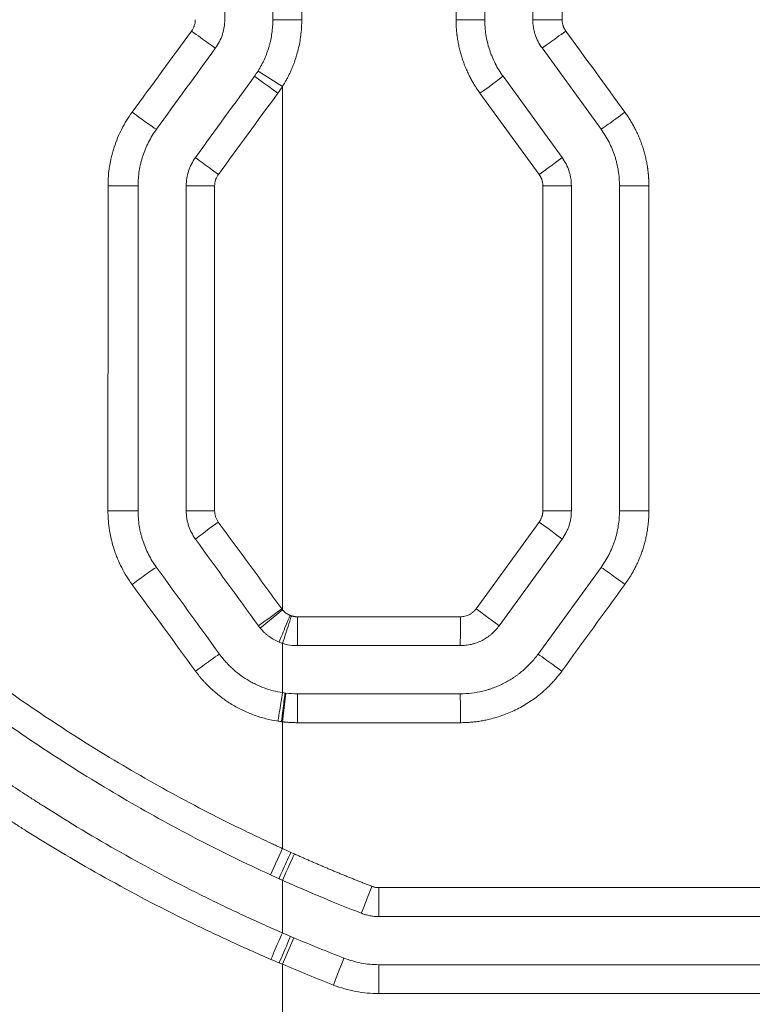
# Model space of a CAD drawing. Header units: millimetres. Extents: x 0 to 594, y 0 to 420.
# Tile 201 of 420: x 235.73 to 239.54, y 305.52 to 310.63. Entities that reach past the tile are written whole.
import ezdxf

# ---------------------------------------------------------------- set-up
doc = ezdxf.new("R2010")
doc.units = ezdxf.units.MM
doc.layers.add('1', color=7, linetype='Continuous', true_color=0xffffff)
doc.styles.add('Arial Unicode MS', font='txt')
doc.dimstyles.get("Standard").update_dxf_attribs({"dimtxt": 0.18, "dimasz": 0.18, "dimexe": 0.18, "dimexo": 0.0625, "dimgap": 0.09, "dimtad": 0, "dimtih": 1, "dimtoh": 1, "dimdec": 4, "dimzin": 0, "dimdsep": 46, "dimtxsty": 'Standard', "dimcen": 0.09, "dimadec": 0, "dimazin": 0, "dimtfac": 1, "dimtdec": 4, "dimtofl": 0, "dimtmove": 0, "dimatfit": 3, "dimfxl": 0, "dimtolj": 1, "dimtzin": 0, "dimarcsym": 0})

# ---------------------------------------------------------------- blocks, each defined once
blk = doc.blocks.new('_U0')
at = {"layer": '1', "color": 18, "lineweight": 13}
for p, q in [((147.6569, 304.1723), (147.6569, 390.192)), ((305.8469, 301.3923), (305.8469, 390.192)), ((147.6569, 388.192), (198.8518, 388.192)), ((305.8469, 388.192), (254.6521, 388.192))]:
    blk.add_line(p, q, dxfattribs=at)
at = {"layer": '1', "color": 18}
for points in [[(147.6569, 388.192), (151.1569, 389.1299), (151.1569, 387.2542)], [(305.8469, 388.192), (302.3469, 387.2542), (302.3469, 389.1299)]]:
    blk.add_solid(points, dxfattribs=at)
at = {"layer": '1', "color": 18, "linetype": 'Continuous', "lineweight": 13, "char_height": 3.5, "attachment_point": 7, "line_spacing_factor": 1.047437, "style": 'Arial Unicode MS'}
for s, insert in [('\\fArial Unicode MS|b0|i0;\\W1.0000;3.16', (200.5373, 385.5562)), ('\\fArial Unicode MS|b0|i0;\\W1.0000;LIFT POINT SPAN', (213.2036, 385.5562))]:
    blk.add_mtext(s, dxfattribs=dict(at, insert=insert))

msp = doc.modelspace()

# ---------------------------------------------------------------- linework, layer by layer
at = {"layer": '1', "color": 155, "linetype": 'Continuous', "lineweight": 13}
for p, q in [((237.0463, 310.6314), (237.0463, 312.3165)), ((237.1965, 312.3165), (237.1965, 310.6314)), ((237.9976, 310.6314), (237.9976, 312.3165)), ((238.1463, 312.3165), (238.1463, 310.6314)), ((238.3963, 312.3165), (238.3963, 310.6314)), ((238.5483, 312.3165), (238.5483, 310.6314)), ((237.1965, 310.6314), (237.0463, 310.6314)), ((237.9976, 310.6314), (238.1463, 310.6314)), ((238.5483, 310.6314), (238.3963, 310.6314)), ((238.4441, 310.4844), (238.7509, 310.0622)), ((236.9694, 310.3649), (237.0963, 310.285)), ((238.2418, 310.3375), (238.5486, 309.9153)), ((237.0963, 310.285), (237.0963, 309.9484)), ((238.4291, 309.8271), (238.1219, 310.2493)), ((238.4482, 309.7683), (238.5963, 309.7683)), ((238.4482, 308.0808), (238.4482, 309.7683)), ((238.5963, 309.7683), (238.5963, 308.0808)), ((238.8463, 309.7683), (238.8463, 308.0808)), ((238.9989, 309.7683), (238.8463, 309.7683)), ((238.9989, 309.7683), (238.9989, 308.0808)), ((238.4482, 308.0808), (238.5963, 308.0808)), ((238.9989, 308.0808), (238.8463, 308.0808)), ((238.1012, 307.5714), (238.4291, 308.022)), ((238.5486, 307.9338), (238.2212, 307.4832)), ((238.7509, 307.7869), (238.4235, 307.3363)), ((236.9803, 307.4718), (237.0963, 307.5668)), ((237.1738, 307.5302), (238.0202, 307.5302)), ((237.1737, 307.3802), (238.019, 307.3802)), ((237.1142, 307.1337), (237.0963, 306.9848)), ((238.019, 307.1302), (237.1737, 307.1302)), ((238.0202, 306.9802), (237.1738, 306.9802)), ((237.0338, 306.1902), (237.0963, 306.3265)), ((237.597, 306.1233), (250.9707, 306.1233)), ((250.9705, 305.9733), (237.5963, 305.9733)), ((237.1551, 305.8633), (237.0963, 305.7252)), ((237.0963, 305.7252), (237.0963, 305.2733)), ((237.5963, 305.7233), (250.9705, 305.7233)), ((250.9707, 305.5733), (237.597, 305.5733))]:
    msp.add_line(p, q, dxfattribs=at)
for centre, major_axis, ratio, start_param, end_param in [((236.6273, 310.5726), (-0.1214, 0.0882), 0.012385, 1.553575, 3.126591), ((238.5654, 310.5726), (0.1214, 0.0882), 0.007895, 3.152011, 4.723256), ((237.0722, 310.2493), (0.1214, -0.0882), 0.000646, 3.141593, 4.711499), ((238.1205, 310.2493), (-0.1214, -0.0882), 0.005504, 1.578372, 3.141593), ((236.3206, 310.1504), (-0.1214, 0.0882), 0.020491, 1.542517, 3.115524), ((238.8722, 310.1504), (0.1214, 0.0882), 0.009544, 3.15428, 4.725525), ((236.7654, 309.8271), (0.1214, -0.0882), 0.008746, 3.141593, 4.700326), ((238.4272, 309.8271), (-0.1214, -0.0882), 0.007153, 1.580641, 3.141593), ((236.1964, 309.7683), (-0.15, 0), 0.000144, 1.53005, 3.104291), ((236.7463, 309.7683), (0.15, 0), 0.000012, 1.586554, 3.141593), ((236.1965, 308.0808), (-0.15, 0), 0.000925, 1.527473, 3.102064), ((236.7463, 308.0808), (0.15, 0), 0.000106, 3.141593, 4.696087), ((236.7654, 308.022), (0.1214, 0.0882), 0.008993, 1.583341, 3.141593), ((238.4272, 308.022), (-0.1214, 0.0882), 0.007153, 3.141593, 4.702545), ((236.3206, 307.6987), (-0.1214, -0.0882), 0.021615, 3.170035, 4.743509), ((238.8722, 307.6987), (0.1214, -0.0882), 0.009544, 1.55766, 3.128906), ((237.0928, 307.5714), (0.1214, 0.0882), 0.000097, 1.570929, 3.141593), ((238.0999, 307.5714), (-0.1214, 0.0882), 0.005393, 3.141593, 4.704966), ((237.1358, 307.5377), (-0.0569, -0.1388), 0.000334, 0, 1.570933), ((237.1428, 307.5351), (-0.0464, -0.1426), 0.000404, 0.000066, 1.570928), ((237.1737, 307.5302), (0, 0.15), 0.000707, 3.141593, 4.712389), ((238.019, 307.5302), (0, 0.15), 0.008435, 3.141593, 4.712389), ((236.6479, 307.2481), (-0.1214, -0.0882), 0.012677, 3.15699, 4.73035), ((238.5448, 307.2481), (0.1214, -0.0882), 0.007784, 1.560082, 3.131327), ((237.0731, 306.988), (0.0232, 0.1482), 0.001105, 0.000087, 1.57097), ((237.0905, 306.9855), (0.0192, 0.1488), 0.000278, 0, 1.570832), ((237.1737, 306.9802), (0, -0.15), 0.000707, 1.570796, 3.141593), ((238.019, 306.9802), (0, -0.15), 0.008435, 1.570796, 3.141593), ((237.1397, 306.3068), (0.0618, 0.1367), 0.000362, 3.141593, 4.712552), ((237.1578, 306.2986), (0.0614, 0.1368), 0.000513, 3.141708, 4.712619), ((237.5601, 306.1301), (-0.0544, -0.1398), 0.003951, 0.001448, 1.572335), ((237.5963, 306.1233), (0, -0.15), 0.004571, 0, 1.570796), ((237.0366, 305.7509), (-0.0597, -0.1376), 0.002921, 3.142226, 4.713668), ((237.079, 305.7326), (-0.059, -0.1379), 0.000846, 3.141593, 4.712752), ((237.3605, 305.6176), (0.0544, 0.1398), 0.00225, 4.713265, 6.283185), ((237.5963, 305.5733), (0, 0.15), 0.004571, 4.712389, 6.283185)]:
    msp.add_ellipse(centre, major_axis=major_axis, ratio=ratio, start_param=start_param, end_param=end_param, dxfattribs=at)
for points in [[(236.7963, 310.6314), (236.7963, 311.1931), (236.7963, 311.7548), (236.7963, 312.3165)], [(236.3153, 310.1504), (236.4182, 310.2912), (236.5212, 310.4319), (236.6241, 310.5726)], [(238.5674, 310.5726), (238.6698, 310.4319), (238.7722, 310.2911), (238.8746, 310.1504)], [(236.4418, 310.0622), (236.5441, 310.203), (236.6463, 310.3437), (236.7486, 310.4844)], [(236.9694, 310.3649), (236.9636, 310.3556), (236.9574, 310.3465), (236.9509, 310.3375)], [(236.6441, 309.9153), (236.7463, 310.056), (236.8486, 310.1968), (236.9509, 310.3375)], [(237.0963, 310.285), (237.0887, 310.2729), (237.0806, 310.261), (237.072, 310.2493)], [(237.072, 310.2493), (236.9691, 310.1086), (236.8661, 309.9679), (236.7632, 309.8271)], [(237.0963, 309.9484), (237.0963, 309.2482), (237.0963, 308.548), (237.0963, 307.8478)], [(236.19, 308.0807), (236.1902, 308.6432), (236.1903, 309.2058), (236.1903, 309.7683)], [(236.3463, 308.0808), (236.3463, 308.6433), (236.3463, 309.2058), (236.3463, 309.7683)], [(236.5963, 308.0808), (236.5963, 308.6433), (236.5963, 309.2058), (236.5963, 309.7683)], [(236.744, 309.7683), (236.744, 309.2058), (236.744, 308.6433), (236.7439, 308.0808)], [(236.7631, 308.022), (236.873, 307.8718), (236.9829, 307.7216), (237.0928, 307.5714)], [(236.9715, 307.4832), (236.8623, 307.6334), (236.7532, 307.7836), (236.6441, 307.9338)], [(237.0963, 307.8478), (237.0963, 307.7541), (237.0963, 307.6605), (237.0963, 307.5668)], [(236.7692, 307.3363), (236.6601, 307.4865), (236.551, 307.6367), (236.4418, 307.7869)], [(236.6446, 307.2481), (236.5347, 307.3983), (236.4248, 307.5484), (236.3149, 307.6986)], [(238.8746, 307.6987), (238.7653, 307.5485), (238.6561, 307.3983), (238.5468, 307.2481)], [(237.0928, 307.5714), (237.0939, 307.5699), (237.0951, 307.5683), (237.0963, 307.5668)], [(236.9803, 307.4718), (236.9772, 307.4756), (236.9743, 307.4794), (236.9715, 307.4832)], [(237.0789, 307.3989), (237.0846, 307.3965), (237.0904, 307.3944), (237.0963, 307.3925)], [(237.0963, 307.3925), (237.0963, 307.3071), (237.0963, 307.2216), (237.0963, 307.1362)], [(237.0963, 307.1362), (237.1008, 307.1355), (237.1052, 307.1349), (237.1097, 307.1343)], [(237.1097, 307.1343), (237.1112, 307.1341), (237.1127, 307.1339), (237.1142, 307.1337)], [(237.1142, 307.1337), (237.134, 307.1314), (237.1538, 307.1302), (237.1737, 307.1302)], [(237.0905, 306.9855), (237.0846, 306.9863), (237.0788, 306.9871), (237.073, 306.988)], [(237.0963, 306.9848), (237.0944, 306.985), (237.0924, 306.9853), (237.0905, 306.9855)], [(237.0963, 306.3265), (237.1108, 306.3199), (237.1253, 306.3134), (237.1398, 306.3068)], [(237.1398, 306.3068), (237.1458, 306.3041), (237.1519, 306.3014), (237.1579, 306.2986)], [(237.078, 306.1701), (237.0632, 306.1767), (237.0485, 306.1834), (237.0338, 306.1902)], [(237.0963, 306.1618), (237.0902, 306.1646), (237.0841, 306.1673), (237.078, 306.1701)], [(237.0963, 305.8885), (237.0963, 305.9796), (237.0963, 306.0707), (237.0963, 306.1618)], [(237.1381, 305.8705), (237.1242, 305.8765), (237.1102, 305.8825), (237.0963, 305.8885)], [(237.1381, 305.8705), (237.1438, 305.8681), (237.1494, 305.8657), (237.1551, 305.8633)], [(237.1551, 305.8633), (237.2412, 305.8266), (237.3278, 305.7913), (237.4149, 305.7574)], [(237.0789, 305.7326), (237.0646, 305.7387), (237.0504, 305.7448), (237.0361, 305.7509)], [(237.0963, 305.7252), (237.0905, 305.7277), (237.0847, 305.7302), (237.0789, 305.7326)], [(237.3608, 305.6176), (237.2721, 305.6521), (237.1839, 305.688), (237.0963, 305.7252)]]:
    msp.add_open_spline(points, degree=3, dxfattribs=at)
for points, knots in [([(236.6241, 310.5726), (236.6272, 310.5769), (236.63, 310.5814), (236.6335, 310.5883), (236.6352, 310.5919), (236.6366, 310.5956), (236.6375, 310.598), (236.638, 310.5993), (236.64, 310.6055), (236.6412, 310.6106), (236.6429, 310.6209), (236.6433, 310.6261), (236.6433, 310.6314)], [0, 0, 0, 0, 0.25, 0.25, 0.375, 0.4375, 0.4375, 0.5, 0.5, 0.75, 0.75, 1, 1, 1, 1]), ([(236.7486, 310.4844), (236.7564, 310.4951), (236.7632, 310.5063), (236.775, 310.5295), (236.78, 310.5416), (236.7851, 310.5573), (236.7861, 310.5604), (236.7879, 310.5668), (236.7887, 310.57), (236.791, 310.5795), (236.7923, 310.5859), (236.7953, 310.6053), (236.7963, 310.6183), (236.7963, 310.6314)], [0, 0, 0, 0, 0.25, 0.25, 0.5, 0.5, 0.5625, 0.5625, 0.625, 0.625, 0.75, 0.75, 1, 1, 1, 1]), ([(236.9694, 310.3649), (236.9757, 310.3749), (236.9875, 310.3952), (237.0029, 310.4266), (237.0161, 310.4589), (237.0233, 310.481), (237.0282, 310.4979), (237.0305, 310.5064), (237.0326, 310.515), (237.0339, 310.5207), (237.0346, 310.5236), (237.0377, 310.538), (237.0418, 310.5611), (237.0455, 310.5961), (237.0463, 310.6196), (237.0463, 310.6314)], [0, 0, 0, 0, 0.125, 0.25, 0.375, 0.5, 0.5, 0.5625, 0.59375, 0.59375, 0.625, 0.625, 0.75, 0.875, 1, 1, 1, 1]), ([(237.1965, 310.6314), (237.1963, 310.6191), (237.1959, 310.5947), (237.1927, 310.5582), (237.1876, 310.5219), (237.1804, 310.486), (237.1727, 310.4564), (237.1655, 310.433), (237.1597, 310.4157), (237.1534, 310.3986), (237.1467, 310.3818), (237.1395, 310.3651), (237.1318, 310.3486), (237.1237, 310.3324), (237.115, 310.3164), (237.106, 310.3005), (237.0996, 310.2902), (237.0963, 310.285)], [0, 0, 0, 0, 0.100644, 0.200802, 0.300794, 0.400944, 0.501573, 0.551652, 0.601574, 0.651378, 0.701103, 0.750788, 0.800472, 0.850197, 0.9, 0.949922, 1, 1, 1, 1]), ([(238.1219, 310.2493), (238.1197, 310.2524), (238.1152, 310.2586), (238.1088, 310.2679), (238.1025, 310.2774), (238.0964, 310.287), (238.0905, 310.2966), (238.0847, 310.3064), (238.0791, 310.3163), (238.0737, 310.3263), (238.0663, 310.3406), (238.0571, 310.3593), (238.0469, 310.3828), (238.0376, 310.4066), (238.0292, 310.4308), (238.0218, 310.4552), (238.0153, 310.4798), (238.0099, 310.5047), (238.0066, 310.5234), (238.0047, 310.5357), (238.0038, 310.5417), (238.003, 310.5476), (238.0022, 310.5536), (238.0016, 310.5595), (238.0009, 310.5655), (238.0003, 310.5715), (237.9998, 310.5774), (237.9993, 310.5834), (237.9989, 310.5894), (237.9986, 310.5954), (237.9983, 310.6014), (237.998, 310.6074), (237.9978, 310.6134), (237.9977, 310.6194), (237.9976, 310.6254), (237.9976, 310.6294), (237.9976, 310.6314)], [0, 0, 0, 0, 0.027857, 0.055681, 0.083483, 0.111269, 0.139048, 0.16683, 0.194622, 0.222433, 0.250271, 0.312996, 0.375603, 0.438191, 0.500856, 0.563265, 0.625559, 0.687835, 0.750189, 0.764913, 0.779626, 0.794332, 0.80903, 0.823721, 0.838408, 0.853092, 0.867772, 0.882452, 0.897132, 0.911813, 0.926497, 0.941185, 0.955878, 0.970577, 0.985284, 1, 1, 1, 1]), ([(238.1463, 310.6314), (238.1463, 310.6182), (238.1469, 310.6051), (238.1489, 310.579), (238.152, 310.5532), (238.1571, 310.5276), (238.1631, 310.5022), (238.1667, 310.4897), (238.1717, 310.474), (238.1728, 310.4709), (238.175, 310.4647), (238.1761, 310.4616), (238.1795, 310.4523), (238.1819, 310.4462), (238.1894, 310.428), (238.2003, 310.4042), (238.2131, 310.3814), (238.2268, 310.3591), (238.2341, 310.3482), (238.2418, 310.3375)], [0, 0, 0, 0, 0.125, 0.125, 0.25, 0.375, 0.375, 0.5, 0.5, 0.53125, 0.53125, 0.5625, 0.5625, 0.625, 0.625, 0.75, 0.875, 0.875, 1, 1, 1, 1]), ([(238.3963, 310.6314), (238.3963, 310.6182), (238.3974, 310.6051), (238.4004, 310.5858), (238.4017, 310.5794), (238.404, 310.5698), (238.4049, 310.5666), (238.4066, 310.5603), (238.4076, 310.5571), (238.4127, 310.5415), (238.4177, 310.5295), (238.4295, 310.5063), (238.4363, 310.4951), (238.4441, 310.4844)], [0, 0, 0, 0, 0.25, 0.25, 0.375, 0.375, 0.4375, 0.4375, 0.5, 0.5, 0.75, 0.75, 1, 1, 1, 1]), ([(238.5483, 310.6314), (238.5484, 310.6293), (238.5484, 310.6251), (238.549, 310.6188), (238.55, 310.6126), (238.5514, 310.6065), (238.5529, 310.6013), (238.5544, 310.5971), (238.5556, 310.5939), (238.557, 310.5907), (238.5584, 310.5875), (238.56, 310.5844), (238.5617, 310.5814), (238.5635, 310.5784), (238.5654, 310.5755), (238.5668, 310.5736), (238.5674, 310.5726)], [0, 0, 0, 0, 0.100641, 0.200647, 0.300419, 0.40036, 0.500873, 0.556681, 0.612244, 0.66763, 0.722905, 0.778137, 0.833395, 0.888746, 0.944259, 1, 1, 1, 1]), ([(236.1903, 309.7683), (236.1903, 309.7855), (236.191, 309.8026), (236.1937, 309.8365), (236.1978, 309.8703), (236.2045, 309.9036), (236.2105, 309.9285), (236.2126, 309.9368), (236.2162, 309.9491), (236.2174, 309.9533), (236.2199, 309.9615), (236.2212, 309.9656), (236.2279, 309.9859), (236.2338, 310.0019), (236.2469, 310.0332), (236.2612, 310.0639), (236.2778, 310.0934), (236.2957, 310.1224), (236.3052, 310.1366), (236.3153, 310.1504)], [0, 0, 0, 0, 0.125, 0.125, 0.25, 0.375, 0.375, 0.4375, 0.4375, 0.46875, 0.46875, 0.5, 0.5, 0.625, 0.625, 0.75, 0.875, 0.875, 1, 1, 1, 1]), ([(238.8746, 310.1504), (238.8768, 310.1473), (238.8813, 310.1412), (238.8877, 310.1318), (238.894, 310.1223), (238.9001, 310.1128), (238.906, 310.1031), (238.9118, 310.0933), (238.9174, 310.0834), (238.9228, 310.0735), (238.9302, 310.0592), (238.9394, 310.0404), (238.9496, 310.0169), (238.959, 309.9931), (238.9673, 309.969), (238.9747, 309.9446), (238.9812, 309.9199), (238.9866, 309.8951), (238.9899, 309.8764), (238.9918, 309.864), (238.9927, 309.8581), (238.9935, 309.8521), (238.9943, 309.8462), (238.9949, 309.8402), (238.9956, 309.8342), (238.9962, 309.8283), (238.9967, 309.8223), (238.9972, 309.8163), (238.9976, 309.8103), (238.9979, 309.8043), (238.9982, 309.7983), (238.9985, 309.7924), (238.9987, 309.7864), (238.9988, 309.7804), (238.9989, 309.7743), (238.9989, 309.7703), (238.9989, 309.7683)], [0, 0, 0, 0, 0.027858, 0.055683, 0.083485, 0.111271, 0.139051, 0.166832, 0.194624, 0.222435, 0.250273, 0.313001, 0.375611, 0.438202, 0.500869, 0.56327, 0.625557, 0.687825, 0.750171, 0.764896, 0.779611, 0.794317, 0.809016, 0.823709, 0.838397, 0.853081, 0.867763, 0.882444, 0.897124, 0.911807, 0.926492, 0.94118, 0.955874, 0.970575, 0.985283, 1, 1, 1, 1]), ([(236.3463, 309.7683), (236.3463, 309.7815), (236.3469, 309.7947), (236.3489, 309.8208), (236.352, 309.8467), (236.3571, 309.8723), (236.3617, 309.8914), (236.3642, 309.901), (236.367, 309.9104), (236.3689, 309.9168), (236.3699, 309.9199), (236.375, 309.9356), (236.3795, 309.9479), (236.3895, 309.972), (236.4004, 309.9957), (236.4132, 310.0184), (236.4268, 310.0407), (236.4341, 310.0516), (236.4418, 310.0622)], [0, 0, 0, 0, 0.125, 0.125, 0.25, 0.375, 0.375, 0.4375, 0.46875, 0.46875, 0.5, 0.5, 0.625, 0.625, 0.75, 0.875, 0.875, 1, 1, 1, 1]), ([(238.7509, 310.0622), (238.7586, 310.0515), (238.7659, 310.0406), (238.7795, 310.0183), (238.7923, 309.9956), (238.8032, 309.9719), (238.8132, 309.9478), (238.8178, 309.9355), (238.8229, 309.9198), (238.8238, 309.9167), (238.8258, 309.9104), (238.8285, 309.9009), (238.831, 309.8914), (238.8356, 309.8723), (238.8407, 309.8467), (238.8438, 309.8207), (238.8458, 309.7947), (238.8463, 309.7815), (238.8463, 309.7683)], [0, 0, 0, 0, 0.125, 0.125, 0.25, 0.375, 0.375, 0.5, 0.5, 0.53125, 0.53125, 0.5625, 0.625, 0.625, 0.75, 0.875, 0.875, 1, 1, 1, 1]), ([(236.5963, 309.7683), (236.5963, 309.7815), (236.5974, 309.7946), (236.6014, 309.8203), (236.6045, 309.8329), (236.6096, 309.8486), (236.6106, 309.8517), (236.6129, 309.8579), (236.6141, 309.8609), (236.6179, 309.87), (236.6206, 309.876), (236.6295, 309.8934), (236.6363, 309.9046), (236.6441, 309.9153)], [0, 0, 0, 0, 0.25, 0.25, 0.5, 0.5, 0.5625, 0.5625, 0.625, 0.625, 0.75, 0.75, 1, 1, 1, 1]), ([(238.5486, 309.9153), (238.5564, 309.9046), (238.5632, 309.8935), (238.575, 309.8703), (238.58, 309.8582), (238.5851, 309.8426), (238.586, 309.8394), (238.5878, 309.8331), (238.5887, 309.8299), (238.591, 309.8203), (238.5922, 309.8139), (238.5953, 309.7946), (238.5963, 309.7815), (238.5963, 309.7683)], [0, 0, 0, 0, 0.25, 0.25, 0.5, 0.5, 0.5625, 0.5625, 0.625, 0.625, 0.75, 0.75, 1, 1, 1, 1]), ([(236.7632, 309.8271), (236.7601, 309.8228), (236.7573, 309.8184), (236.7538, 309.8114), (236.7521, 309.8078), (236.7507, 309.8042), (236.7497, 309.8017), (236.7493, 309.8005), (236.7473, 309.7942), (236.746, 309.7891), (236.7444, 309.7788), (236.744, 309.7736), (236.744, 309.7683)], [0, 0, 0, 0, 0.25, 0.25, 0.375, 0.4375, 0.4375, 0.5, 0.5, 0.75, 0.75, 1, 1, 1, 1]), ([(238.4482, 309.7683), (238.4482, 309.7704), (238.4481, 309.7746), (238.4475, 309.7809), (238.4465, 309.7871), (238.4451, 309.7933), (238.4436, 309.7984), (238.4422, 309.8026), (238.4409, 309.8059), (238.4395, 309.8091), (238.4381, 309.8122), (238.4365, 309.8153), (238.4348, 309.8184), (238.433, 309.8213), (238.4311, 309.8243), (238.4297, 309.8262), (238.4291, 309.8271)], [0, 0, 0, 0, 0.100634, 0.200632, 0.300396, 0.400329, 0.500832, 0.556646, 0.612215, 0.667605, 0.722885, 0.778122, 0.833384, 0.888739, 0.944255, 1, 1, 1, 1]), ([(234.3422, 308.3051), (234.4397, 308.2005), (234.5398, 308.0984), (234.6681, 307.974), (234.6939, 307.9492), (234.7328, 307.9124), (234.7459, 307.9001), (234.772, 307.8757), (234.7851, 307.8635), (234.8507, 307.8029), (234.9037, 307.7552), (235.0642, 307.6143), (235.1732, 307.5232), (235.3952, 307.3469), (235.5081, 307.2616), (235.7379, 307.0967), (235.8548, 307.0171), (236.0924, 306.8636), (236.2132, 306.7896), (236.4587, 306.6474), (236.5834, 306.5792), (236.7735, 306.4812), (236.8693, 306.4333), (236.9824, 306.3792), (237.0392, 306.3527), (237.0678, 306.3396), (237.082, 306.333), (237.0892, 306.3298), (237.0928, 306.3282), (237.0946, 306.3273), (237.0954, 306.3269), (237.0958, 306.3268), (237.0961, 306.3266), (237.0962, 306.3266), (237.0963, 306.3265)], [0, 0, 0, 0, 0.125, 0.125, 0.15625, 0.15625, 0.171875, 0.171875, 0.1875, 0.1875, 0.25, 0.25, 0.375, 0.375, 0.5, 0.5, 0.625, 0.625, 0.75, 0.75, 0.875, 0.875, 0.9375, 0.96875, 0.984375, 0.992188, 0.996094, 0.998047, 0.999023, 0.999512, 0.999756, 0.999878, 0.999878, 1, 1, 1, 1]), ([(237.0338, 306.1902), (236.9016, 306.2508), (236.7715, 306.3145), (236.5153, 306.4477), (236.3893, 306.5172), (236.1414, 306.6621), (236.0195, 306.7375), (235.7796, 306.894), (235.6617, 306.9751), (235.4298, 307.1432), (235.3159, 307.2301), (235.0921, 307.4097), (234.9822, 307.5024), (234.8204, 307.646), (234.7536, 307.7067), (234.6876, 307.7686), (234.6613, 307.7934), (234.6482, 307.8059), (234.6089, 307.8434), (234.5829, 307.8686), (234.4536, 307.9953), (234.3528, 308.0991), (234.2545, 308.2055)], [0, 0, 0, 0, 0.125, 0.125, 0.25, 0.25, 0.375, 0.375, 0.5, 0.5, 0.625, 0.625, 0.75, 0.75, 0.8125, 0.828125, 0.828125, 0.84375, 0.84375, 0.875, 0.875, 1, 1, 1, 1]), ([(236.3149, 307.6986), (236.3048, 307.7124), (236.2952, 307.7266), (236.2773, 307.7556), (236.2606, 307.7852), (236.2463, 307.8161), (236.2365, 307.8397), (236.2333, 307.8477), (236.2288, 307.8597), (236.2274, 307.8638), (236.2246, 307.8719), (236.2232, 307.8759), (236.2166, 307.8963), (236.2119, 307.9126), (236.204, 307.9456), (236.1973, 307.9788), (236.1933, 308.0125), (236.1913, 308.0379), (236.1905, 308.0507), (236.1902, 308.0635), (236.19, 308.0721), (236.19, 308.0764), (236.19, 308.0807)], [0, 0, 0, 0, 0.125, 0.125, 0.25, 0.375, 0.375, 0.4375, 0.4375, 0.46875, 0.46875, 0.5, 0.5, 0.625, 0.625, 0.75, 0.875, 0.875, 0.9375, 0.96875, 0.96875, 1, 1, 1, 1]), ([(236.4418, 307.7869), (236.4341, 307.7976), (236.4268, 307.8085), (236.4131, 307.8308), (236.4004, 307.8536), (236.3894, 307.8773), (236.3794, 307.9015), (236.3749, 307.9138), (236.3698, 307.9295), (236.3688, 307.9327), (236.3669, 307.939), (236.3641, 307.9484), (236.3616, 307.958), (236.357, 307.9771), (236.352, 308.0027), (236.3489, 308.0285), (236.3469, 308.0546), (236.3463, 308.0676), (236.3463, 308.0808)], [0, 0, 0, 0, 0.125, 0.125, 0.25, 0.375, 0.375, 0.5, 0.5, 0.53125, 0.53125, 0.5625, 0.625, 0.625, 0.75, 0.875, 0.875, 1, 1, 1, 1]), ([(236.6441, 307.9338), (236.6363, 307.9445), (236.6295, 307.9557), (236.6177, 307.9789), (236.6127, 307.9909), (236.6076, 308.0065), (236.6066, 308.0097), (236.6049, 308.016), (236.604, 308.0192), (236.6017, 308.0288), (236.6004, 308.0352), (236.5974, 308.0545), (236.5963, 308.0676), (236.5963, 308.0808)], [0, 0, 0, 0, 0.25, 0.25, 0.5, 0.5, 0.5625, 0.5625, 0.625, 0.625, 0.75, 0.75, 1, 1, 1, 1]), ([(236.7439, 308.0808), (236.7439, 308.0755), (236.7443, 308.0703), (236.7456, 308.0625), (236.7463, 308.0587), (236.7473, 308.0549), (236.748, 308.0523), (236.7484, 308.0511), (236.7505, 308.0448), (236.7545, 308.0352), (236.76, 308.0263), (236.7631, 308.022)], [0, 0, 0, 0, 0.25, 0.25, 0.375, 0.4375, 0.4375, 0.5, 0.5, 0.75, 1, 1, 1, 1]), ([(238.4291, 308.022), (238.4303, 308.0237), (238.4327, 308.0272), (238.4359, 308.0326), (238.4387, 308.0382), (238.4412, 308.044), (238.4431, 308.049), (238.4444, 308.0533), (238.4453, 308.0567), (238.446, 308.0601), (238.4467, 308.0635), (238.4472, 308.0669), (238.4477, 308.0703), (238.448, 308.0738), (238.4482, 308.0773), (238.4482, 308.0796), (238.4482, 308.0808)], [0, 0, 0, 0, 0.100653, 0.200663, 0.300427, 0.40035, 0.500832, 0.556659, 0.612238, 0.667634, 0.722917, 0.778153, 0.833411, 0.88876, 0.944267, 1, 1, 1, 1]), ([(238.5963, 308.0808), (238.5963, 308.0676), (238.5953, 308.0546), (238.5912, 308.0289), (238.5882, 308.0162), (238.5831, 308.0005), (238.5821, 307.9974), (238.5798, 307.9912), (238.5786, 307.9882), (238.5748, 307.9791), (238.5721, 307.9732), (238.5632, 307.9557), (238.5564, 307.9445), (238.5486, 307.9338)], [0, 0, 0, 0, 0.25, 0.25, 0.5, 0.5, 0.5625, 0.5625, 0.625, 0.625, 0.75, 0.75, 1, 1, 1, 1]), ([(238.8463, 308.0808), (238.8463, 308.0676), (238.8458, 308.0545), (238.8438, 308.0284), (238.8407, 308.0025), (238.8356, 307.977), (238.8295, 307.9515), (238.826, 307.9389), (238.8209, 307.9233), (238.8198, 307.9201), (238.8177, 307.9139), (238.8144, 307.9046), (238.8108, 307.8954), (238.8033, 307.8773), (238.7923, 307.8536), (238.7796, 307.8308), (238.7659, 307.8085), (238.7586, 307.7976), (238.7509, 307.7869)], [0, 0, 0, 0, 0.125, 0.125, 0.25, 0.375, 0.375, 0.5, 0.5, 0.53125, 0.53125, 0.5625, 0.625, 0.625, 0.75, 0.875, 0.875, 1, 1, 1, 1]), ([(238.9989, 308.0808), (238.9989, 308.077), (238.9989, 308.0694), (238.9986, 308.0581), (238.9981, 308.0467), (238.9974, 308.0354), (238.9965, 308.0241), (238.9954, 308.0128), (238.9941, 308.0015), (238.9926, 307.9902), (238.9902, 307.9743), (238.9865, 307.9538), (238.9811, 307.9288), (238.9746, 307.904), (238.9671, 307.8796), (238.9587, 307.8555), (238.9494, 307.8318), (238.9392, 307.8084), (238.9309, 307.7914), (238.9252, 307.7803), (238.9224, 307.7749), (238.9195, 307.7697), (238.9166, 307.7644), (238.9137, 307.7592), (238.9107, 307.754), (238.9076, 307.7488), (238.9046, 307.7437), (238.9014, 307.7386), (238.8982, 307.7335), (238.895, 307.7284), (238.8917, 307.7234), (238.8884, 307.7184), (238.885, 307.7134), (238.8816, 307.7085), (238.8781, 307.7036), (238.8758, 307.7003), (238.8746, 307.6987)], [0, 0, 0, 0, 0.027852, 0.055673, 0.083471, 0.111255, 0.139033, 0.166813, 0.194605, 0.222417, 0.250257, 0.312969, 0.375568, 0.438153, 0.500819, 0.563229, 0.625528, 0.687814, 0.75018, 0.764903, 0.779616, 0.794321, 0.809018, 0.823709, 0.838396, 0.853079, 0.86776, 0.882441, 0.897121, 0.911803, 0.926488, 0.941177, 0.955872, 0.970573, 0.985282, 1, 1, 1, 1]), ([(237.0963, 305.8885), (237.0246, 305.9197), (236.9533, 305.9517), (236.8471, 306.0012), (236.8117, 306.0179), (236.7413, 306.0518), (236.7063, 306.069), (236.5315, 306.1559), (236.3938, 306.229), (236.1223, 306.3822), (235.9886, 306.4623), (235.8405, 306.5563), (235.8241, 306.5668), (235.7913, 306.5879), (235.7749, 306.5986), (235.7259, 306.6306), (235.6284, 306.6952), (235.5323, 306.7616), (235.342, 306.8967), (235.2176, 306.99), (235.0348, 307.1348), (234.9744, 307.1838), (234.8848, 307.2586), (234.8551, 307.2837), (234.8108, 307.3216), (234.7961, 307.3344), (234.7667, 307.3599), (234.6349, 307.475), (234.5067, 307.5937), (234.2846, 307.8105), (234.1763, 307.9217), (234.0709, 308.0358)], [0, 0, 0, 0, 0.0625, 0.0625, 0.09375, 0.09375, 0.125, 0.125, 0.25, 0.25, 0.375, 0.375, 0.390625, 0.390625, 0.40625, 0.40625, 0.4375, 0.5, 0.5, 0.625, 0.625, 0.6875, 0.6875, 0.71875, 0.71875, 0.734375, 0.734375, 0.75, 0.875, 0.875, 1, 1, 1, 1]), ([(237.0361, 305.7509), (236.9626, 305.7826), (236.8895, 305.8152), (236.7805, 305.8655), (236.7442, 305.8825), (236.672, 305.917), (236.636, 305.9344), (236.4568, 306.0228), (236.3154, 306.0971), (236.0368, 306.2528), (235.8995, 306.3342), (235.7473, 306.4298), (235.7305, 306.4405), (235.6968, 306.462), (235.68, 306.4728), (235.6297, 306.5053), (235.5964, 306.5272), (235.4968, 306.5934), (235.4312, 306.6383), (235.2362, 306.7754), (235.109, 306.8698), (234.8598, 307.065), (234.738, 307.1657), (234.4995, 307.3732), (234.383, 307.4801), (234.1553, 307.7001), (234.0441, 307.8133), (233.9356, 307.9297)], [0, 0, 0, 0, 0.0625, 0.0625, 0.09375, 0.09375, 0.125, 0.125, 0.25, 0.25, 0.375, 0.375, 0.390625, 0.390625, 0.40625, 0.40625, 0.4375, 0.4375, 0.5, 0.5, 0.625, 0.625, 0.75, 0.75, 0.875, 0.875, 1, 1, 1, 1]), ([(237.0963, 307.5668), (237.0974, 307.5656), (237.0996, 307.563), (237.103, 307.5594), (237.1066, 307.556), (237.1104, 307.5528), (237.1137, 307.5502), (237.1164, 307.5483), (237.1184, 307.5469), (237.1205, 307.5455), (237.1226, 307.5442), (237.1247, 307.543), (237.1269, 307.5418), (237.1291, 307.5407), (237.1313, 307.5396), (237.1336, 307.5386), (237.1351, 307.538), (237.1359, 307.5377)], [0, 0, 0, 0, 0.100763, 0.201096, 0.301248, 0.401472, 0.502018, 0.552061, 0.601968, 0.651771, 0.701499, 0.751183, 0.800852, 0.850538, 0.900272, 0.950082, 1, 1, 1, 1]), ([(238.0202, 307.5302), (238.0242, 307.5303), (238.032, 307.5306), (238.0437, 307.5328), (238.055, 307.5362), (238.0643, 307.5402), (238.0717, 307.5443), (238.0774, 307.548), (238.0828, 307.552), (238.0879, 307.5563), (238.0926, 307.561), (238.0971, 307.566), (238.0999, 307.5696), (238.1012, 307.5714)], [0, 0, 0, 0, 0.125352, 0.25043, 0.375566, 0.500193, 0.572489, 0.643943, 0.714877, 0.78562, 0.856503, 0.927855, 1, 1, 1, 1]), ([(237.1359, 307.5377), (237.1364, 307.5374), (237.1376, 307.537), (237.1393, 307.5363), (237.1411, 307.5357), (237.1422, 307.5353), (237.1428, 307.5351)], [0, 0, 0, 0, 0.250037, 0.499992, 0.749951, 1, 1, 1, 1]), ([(237.1428, 307.5351), (237.144, 307.5348), (237.1462, 307.534), (237.1496, 307.5331), (237.153, 307.5324), (237.1564, 307.5317), (237.1599, 307.5311), (237.1633, 307.5307), (237.1668, 307.5304), (237.1703, 307.5302), (237.1727, 307.5302), (237.1738, 307.5302)], [0, 0, 0, 0, 0.111741, 0.223007, 0.333933, 0.444656, 0.555311, 0.666037, 0.77697, 0.888246, 1, 1, 1, 1]), ([(237.0789, 307.3989), (237.0694, 307.4028), (237.0509, 307.4117), (237.0336, 307.4229), (237.0232, 307.4306), (237.0211, 307.4322), (237.017, 307.4354), (237.015, 307.437), (237.009, 307.442), (237.0052, 307.4455), (236.9939, 307.4562), (236.9869, 307.4638), (236.9803, 307.4718)], [0, 0, 0, 0, 0.25, 0.5, 0.5, 0.5625, 0.5625, 0.625, 0.625, 0.75, 0.75, 1, 1, 1, 1]), ([(238.2212, 307.4832), (238.2154, 307.4752), (238.2092, 307.4676), (238.1959, 307.4533), (238.1889, 307.4465), (238.1777, 307.437), (238.172, 307.4324), (238.166, 307.428), (238.162, 307.4251), (238.16, 307.4237), (238.1497, 307.4169), (238.1412, 307.4119), (238.1238, 307.403), (238.1149, 307.3991), (238.1011, 307.394), (238.0965, 307.3925), (238.0894, 307.3903), (238.087, 307.3896), (238.0822, 307.3883), (238.0798, 307.3877), (238.0678, 307.3848), (238.0582, 307.3831), (238.0387, 307.3808), (238.0289, 307.3802), (238.019, 307.3802)], [0, 0, 0, 0, 0.125, 0.125, 0.25, 0.25, 0.3125, 0.34375, 0.34375, 0.375, 0.375, 0.5, 0.5, 0.625, 0.625, 0.6875, 0.6875, 0.71875, 0.71875, 0.75, 0.75, 0.875, 0.875, 1, 1, 1, 1]), ([(233.03, 307.3714), (233.2014, 307.1887), (233.5416, 306.8259), (234.1006, 306.3323), (234.6426, 305.9158), (235.1588, 305.568), (235.5626, 305.3266), (235.8929, 305.1463), (236.1455, 305.0173), (236.3983, 304.8959), (236.5686, 304.821), (236.6534, 304.7836)], [0, 0, 0, 0, 0.168141, 0.33397, 0.500031, 0.625898, 0.749846, 0.813604, 0.876411, 0.938476, 1, 1, 1, 1]), ([(237.0963, 307.3925), (237.1089, 307.3884), (237.1216, 307.3853), (237.1474, 307.3812), (237.1605, 307.3802), (237.1737, 307.3802)], [0, 0, 0, 0, 0.5, 0.5, 1, 1, 1, 1]), ([(236.5963, 304.6508), (236.5369, 304.6767), (236.4172, 304.7288), (236.2387, 304.8121), (236.0598, 304.8997), (235.8807, 304.9922), (235.7016, 305.0894), (235.5228, 305.1915), (235.3443, 305.2984), (235.1663, 305.4103), (234.9891, 305.5271), (234.8127, 305.649), (234.6374, 305.7758), (234.4634, 305.9078), (234.2909, 306.0449), (234.1199, 306.1871), (233.9508, 306.3344), (233.7837, 306.4869), (233.6187, 306.6445), (233.4561, 306.8073), (233.2961, 306.9754), (233.1387, 307.1485), (233.0369, 307.2676), (232.9857, 307.3273)], [0, 0, 0, 0, 0.042672, 0.085877, 0.129608, 0.173858, 0.218621, 0.263893, 0.309669, 0.355944, 0.402714, 0.44997, 0.497705, 0.545913, 0.594589, 0.643725, 0.693315, 0.743351, 0.793824, 0.84473, 0.896063, 0.947821, 1, 1, 1, 1]), ([(236.7692, 307.3363), (236.7788, 307.3231), (236.789, 307.3104), (236.8027, 307.295), (236.8055, 307.292), (236.8111, 307.2859), (236.8139, 307.283), (236.8226, 307.2741), (236.8285, 307.2684), (236.8466, 307.2517), (236.8717, 307.2307), (236.8987, 307.2123), (236.9196, 307.1995), (236.9302, 307.1933), (236.9411, 307.1876), (236.9485, 307.1838), (236.9522, 307.1819), (236.9708, 307.1729), (236.9859, 307.1665), (237.0166, 307.1552), (237.0322, 307.1504), (237.0639, 307.1421), (237.08, 307.1388), (237.0963, 307.1362)], [0, 0, 0, 0, 0.125, 0.125, 0.15625, 0.15625, 0.1875, 0.1875, 0.25, 0.25, 0.375, 0.5, 0.5, 0.5625, 0.59375, 0.59375, 0.625, 0.625, 0.75, 0.75, 0.875, 0.875, 1, 1, 1, 1]), ([(238.4235, 307.3363), (238.4118, 307.3203), (238.3993, 307.3051), (238.3728, 307.2763), (238.3586, 307.2628), (238.3362, 307.2436), (238.3286, 307.2374), (238.3187, 307.23), (238.3167, 307.2285), (238.3127, 307.2256), (238.3067, 307.2212), (238.3006, 307.2171), (238.2802, 307.2034), (238.2465, 307.1837), (238.2106, 307.168), (238.1876, 307.1595), (238.1806, 307.157), (238.1736, 307.1547), (238.1689, 307.1532), (238.1665, 307.1525), (238.1547, 307.1489), (238.1452, 307.1463), (238.1165, 307.1394), (238.0973, 307.136), (238.0584, 307.1314), (238.0388, 307.1302), (238.019, 307.1302)], [0, 0, 0, 0, 0.125, 0.125, 0.25, 0.25, 0.3125, 0.3125, 0.328125, 0.328125, 0.34375, 0.375, 0.375, 0.5, 0.625, 0.625, 0.65625, 0.671875, 0.671875, 0.6875, 0.6875, 0.75, 0.75, 0.875, 0.875, 1, 1, 1, 1]), ([(237.073, 306.988), (237.0516, 306.9913), (237.0306, 306.9957), (236.9892, 307.0063), (236.9689, 307.0126), (236.9289, 307.0272), (236.9092, 307.0355), (236.885, 307.0471), (236.8777, 307.0506), (236.8705, 307.0544), (236.8658, 307.0569), (236.8634, 307.0581), (236.8515, 307.0645), (236.8422, 307.0699), (236.8147, 307.0866), (236.7793, 307.1105), (236.7465, 307.1376), (236.7228, 307.1593), (236.7112, 307.1704), (236.7, 307.182), (236.6926, 307.1898), (236.689, 307.1938), (236.6709, 307.2139), (236.6574, 307.2306), (236.6446, 307.2481)], [0, 0, 0, 0, 0.125, 0.125, 0.25, 0.25, 0.375, 0.375, 0.40625, 0.421875, 0.421875, 0.4375, 0.4375, 0.5, 0.5, 0.625, 0.75, 0.75, 0.8125, 0.84375, 0.84375, 0.875, 0.875, 1, 1, 1, 1]), ([(238.5468, 307.2481), (238.5417, 307.2413), (238.5315, 307.2276), (238.5152, 307.2078), (238.4982, 307.1887), (238.4804, 307.1703), (238.462, 307.1526), (238.4301, 307.1243), (238.3824, 307.0883), (238.3161, 307.0496), (238.2457, 307.0188), (238.1926, 307.0028), (238.1593, 306.9952), (238.1468, 306.9926), (238.1343, 306.9902), (238.1217, 306.9881), (238.1092, 306.9862), (238.0965, 306.9846), (238.0839, 306.9833), (238.0712, 306.9821), (238.0585, 306.9813), (238.0458, 306.9806), (238.033, 306.9803), (238.0245, 306.9802), (238.0202, 306.9802)], [0, 0, 0, 0, 0.041871, 0.083611, 0.125285, 0.166958, 0.208696, 0.250562, 0.375467, 0.500327, 0.625425, 0.75046, 0.771334, 0.792167, 0.812967, 0.833742, 0.8545, 0.875249, 0.895996, 0.916751, 0.937521, 0.958314, 0.979138, 1, 1, 1, 1]), ([(231.9274, 307.0436), (232.0514, 306.912), (232.2969, 306.6512), (232.6785, 306.2809), (233.0641, 305.931), (233.4538, 305.6027), (233.8465, 305.2961), (234.2412, 305.0111), (234.6369, 304.7478), (235.0324, 304.506), (235.4267, 304.2851), (235.8188, 304.0852), (236.2072, 303.9042), (236.4679, 303.7974), (236.5963, 303.7447)], [0, 0, 0, 0, 0.093831, 0.185899, 0.276156, 0.364547, 0.45102, 0.535533, 0.618057, 0.698558, 0.777017, 0.853421, 0.927756, 1, 1, 1, 1]), ([(231.8436, 307.0141), (232.1622, 306.6741), (232.8532, 306.0043), (233.996, 305.093), (235.2496, 304.304), (236.1359, 303.8901), (236.5854, 303.7113)], [0, 0, 0, 0, 0.238792, 0.495559, 0.752141, 1, 1, 1, 1]), ([(236.5939, 303.7111), (236.4263, 303.7809), (236.0922, 303.9201), (235.606, 304.1573), (235.1337, 304.4132), (234.6766, 304.6881), (234.2347, 304.9799), (233.8081, 305.2874), (233.3968, 305.6089), (233.0005, 305.9428), (232.6193, 306.2879), (232.2519, 306.642), (232.0176, 306.8869), (231.901, 307.0087)], [0, 0, 0, 0, 0.094118, 0.18765, 0.280573, 0.372883, 0.464567, 0.5556, 0.645958, 0.735612, 0.824523, 0.91266, 1, 1, 1, 1]), ([(237.1738, 306.9802), (237.172, 306.9802), (237.1683, 306.9802), (237.1627, 306.9803), (237.1572, 306.9804), (237.1516, 306.9806), (237.1461, 306.9808), (237.1406, 306.981), (237.135, 306.9813), (237.1295, 306.9817), (237.124, 306.9821), (237.1184, 306.9825), (237.1129, 306.983), (237.1074, 306.9836), (237.1019, 306.9842), (237.0982, 306.9846), (237.0963, 306.9848)], [0, 0, 0, 0, 0.071497, 0.142962, 0.214401, 0.28582, 0.357223, 0.428615, 0.500002, 0.57139, 0.642782, 0.714184, 0.785602, 0.85704, 0.928505, 1, 1, 1, 1]), ([(237.0963, 306.9848), (237.0963, 306.956), (237.0963, 306.7365), (237.0963, 306.5171), (237.0963, 306.3265)], [0, 0, 0, 0, 0.131412, 1, 1, 1, 1]), ([(237.1579, 306.2986), (237.1642, 306.2958), (237.1769, 306.2901), (237.1959, 306.2817), (237.2149, 306.2733), (237.2339, 306.265), (237.253, 306.2567), (237.2721, 306.2484), (237.2912, 306.2402), (237.3103, 306.232), (237.3295, 306.2239), (237.3486, 306.2158), (237.3678, 306.2078), (237.387, 306.1998), (237.4062, 306.1919), (237.4255, 306.184), (237.4447, 306.1762), (237.464, 306.1684), (237.4833, 306.1606), (237.5026, 306.1529), (237.522, 306.1453), (237.5413, 306.1377), (237.5542, 306.1326), (237.5607, 306.1301)], [0, 0, 0, 0, 0.047627, 0.095252, 0.142875, 0.190495, 0.238114, 0.285731, 0.333347, 0.380962, 0.428576, 0.47619, 0.523804, 0.571418, 0.619033, 0.666648, 0.714265, 0.761882, 0.809502, 0.857123, 0.904746, 0.952372, 1, 1, 1, 1]), ([(237.5056, 305.9903), (237.4367, 306.0172), (237.3681, 306.0449), (237.2658, 306.0878), (237.2318, 306.1023), (237.1639, 306.1317), (237.1301, 306.1467), (237.0963, 306.1618)], [0, 0, 0, 0, 0.5, 0.5, 0.75, 0.75, 1, 1, 1, 1]), ([(237.5607, 306.1301), (237.5622, 306.1296), (237.5651, 306.1285), (237.5695, 306.1271), (237.574, 306.1259), (237.5785, 306.125), (237.5831, 306.1242), (237.5877, 306.1237), (237.5924, 306.1234), (237.5955, 306.1233), (237.597, 306.1233)], [0, 0, 0, 0, 0.125939, 0.251068, 0.375657, 0.499976, 0.624297, 0.748895, 0.87404, 1, 1, 1, 1]), ([(237.5056, 305.9903), (237.5074, 305.9896), (237.5093, 305.989), (237.5129, 305.9876), (237.5148, 305.987), (237.5203, 305.9851), (237.524, 305.984), (237.5352, 305.9808), (237.5502, 305.9772), (237.5654, 305.9751), (237.5808, 305.9737), (237.5885, 305.9733), (237.5963, 305.9733)], [0, 0, 0, 0, 0.0625, 0.0625, 0.125, 0.125, 0.25, 0.25, 0.5, 0.75, 0.75, 1, 1, 1, 1]), ([(237.4149, 305.7574), (237.4295, 305.7517), (237.4442, 305.7468), (237.4739, 305.7383), (237.5039, 305.7312), (237.5344, 305.7269), (237.5652, 305.724), (237.5807, 305.7233), (237.5963, 305.7233)], [0, 0, 0, 0, 0.25, 0.25, 0.5, 0.75, 0.75, 1, 1, 1, 1]), ([(237.597, 305.5733), (237.5767, 305.5733), (237.5565, 305.5743), (237.5164, 305.578), (237.4767, 305.5836), (237.4377, 305.5928), (237.399, 305.6038), (237.3798, 305.6102), (237.3608, 305.6176)], [0, 0, 0, 0, 0.25, 0.25, 0.5, 0.75, 0.75, 1, 1, 1, 1])]:
    msp.add_open_spline(points, degree=3, knots=knots, dxfattribs=at)

# ---------------------------------------------------------------- dimensions: what is measured, and where the dimension line sits
at = {"layer": '1', "color": 18, "linetype": 'Continuous', "lineweight": 13}
dim = msp.add_linear_dim(base=(305.8469, 388.192), p1=(147.6569, 304.1723), p2=(305.8469, 301.3923), text=' <> \\fArial Unicode MS|b0|i0;\\C18;{\\H1.00x;\\fArial Unicode MS|b0|i0;LIFT POINT SPAN\\fArial Unicode MS|b0|i0;}\\C18;', dimstyle='Standard', override={"dimtxt": 3.5, "dimasz": 3.5, "dimexe": 2, "dimexo": 0, "dimgap": 1.5, "dimtih": 1, "dimtoh": 1, "dimdec": 2, "dimlfac": 0.02, "dimdsep": 46, "dimlunit": 2, "dimtxsty": 'Arial Unicode MS', "dimsah": 1, "dimse1": 0, "dimse2": 0, "dimsd1": 0, "dimsd2": 0, "dimclrd": 18, "dimclre": 18, "dimclrt": 18, "dimtol": 0, "dimtm": -0.1, "dimtfac": 1, "dimtdec": 2, "dimtofl": 1, "dimtmove": 0, "dimlwd": 13, "dimlwe": 13}, dxfattribs=at)
dim.commit()
dim.dimension.update_dxf_attribs({"geometry": '_U0', "text_midpoint": (226.7519, 388.192), "dimtype": 160})

doc.saveas('drawing.dxf')
